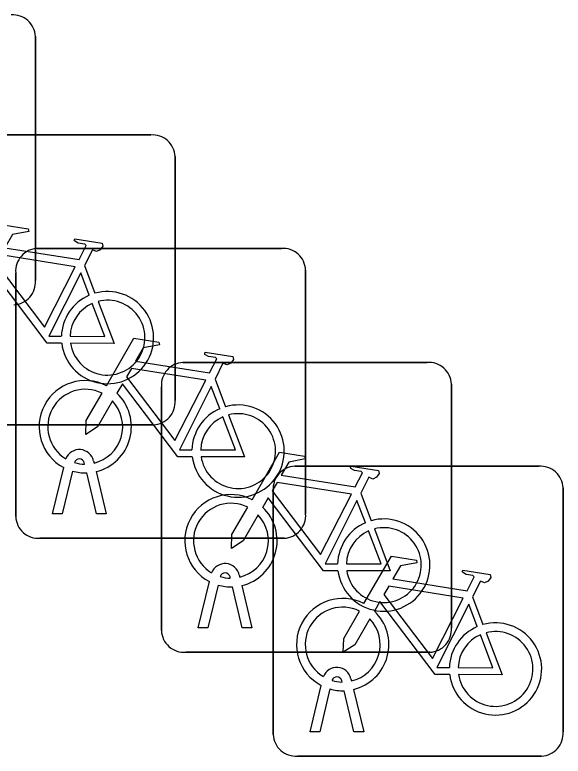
# Model space of a CAD drawing. Extents: x 158472 to 159562, y 388525 to 389606.
# Drawn here: x 158729.358 to 158731.248, y 388823.116 to 388825.672 of the extents above; entities that cross this region are included whole.
import ezdxf

# ---------------------------------------------------------------- set-up
doc = ezdxf.new("R2010")
doc.units = 0
doc.layers.add('IMGEO_Fietsenrek', color=7, linetype='Continuous')

msp = doc.modelspace()

# ---------------------------------------------------------------- linework, layer by layer
at = {"layer": 'IMGEO_Fietsenrek'}
for p, q in [((158729.4295, 388825.5971), (158729.4295, 388824.7562)), ((158729.4295, 388824.7562), (158729.4295, 388825.5971)), ((158728.9859, 388825.2575), (158729.8268, 388825.2575)), ((158729.8268, 388825.2575), (158728.9859, 388825.2575)), ((158729.9105, 388825.1831), (158729.9105, 388824.3422)), ((158729.9105, 388824.3422), (158729.9105, 388825.1831)), ((158729.4359, 388824.8665), (158730.2768, 388824.8665)), ((158730.2768, 388824.8665), (158729.4359, 388824.8665)), ((158729.5982, 388824.8072), (158729.6345, 388824.712)), ((158729.3615, 388823.9419), (158729.3615, 388824.7828)), ((158729.3615, 388824.7828), (158729.3615, 388823.9419)), ((158730.3605, 388824.7921), (158730.3605, 388823.9512)), ((158730.3605, 388823.9512), (158730.3605, 388824.7921)), ((158729.9379, 388824.4735), (158730.7788, 388824.4735)), ((158730.7788, 388824.4735), (158729.9379, 388824.4735)), ((158730.0482, 388824.4162), (158730.0845, 388824.321)), ((158730.8625, 388824.3991), (158730.8625, 388823.5582)), ((158730.8625, 388823.5582), (158730.8625, 388824.3991)), ((158729.8635, 388823.5489), (158729.8635, 388824.3898)), ((158729.8635, 388824.3898), (158729.8635, 388823.5489)), ((158729.8361, 388824.2585), (158728.9952, 388824.2585)), ((158728.9952, 388824.2585), (158729.8361, 388824.2585)), ((158729.5989, 388824.1229), (158729.5979, 388824.1272)), ((158729.6296, 388824.1344), (158729.6314, 388824.1265)), ((158730.3229, 388824.1155), (158731.1638, 388824.1155)), ((158731.1638, 388824.1155), (158730.3229, 388824.1155)), ((158729.4885, 388823.9513), (158729.5268, 388824.1113)), ((158729.5572, 388824.0991), (158729.5219, 388823.9513)), ((158729.64, 388823.9513), (158729.6061, 388824.093)), ((158729.6384, 388824.0973), (158729.6734, 388823.9513)), ((158731.2475, 388824.0411), (158731.2475, 388823.2002)), ((158731.2475, 388823.2002), (158731.2475, 388824.0411)), ((158730.2485, 388823.1909), (158730.2485, 388824.0318)), ((158730.2485, 388824.0318), (158730.2485, 388823.1909)), ((158730.5502, 388824.0232), (158730.5865, 388823.928)), ((158729.5219, 388823.9513), (158729.4885, 388823.9513)), ((158729.6734, 388823.9513), (158729.64, 388823.9513)), ((158730.2861, 388823.8675), (158729.4452, 388823.8675)), ((158729.4452, 388823.8675), (158730.2861, 388823.8675)), ((158730.1009, 388823.7299), (158730.0999, 388823.7342)), ((158730.1316, 388823.7414), (158730.1334, 388823.7335)), ((158729.9905, 388823.5583), (158730.0288, 388823.7183)), ((158730.0592, 388823.7061), (158730.0239, 388823.5583)), ((158730.1404, 388823.7043), (158730.1754, 388823.5583)), ((158730.142, 388823.5583), (158730.1081, 388823.7)), ((158730.9352, 388823.6652), (158730.9715, 388823.57)), ((158730.0239, 388823.5583), (158729.9905, 388823.5583)), ((158730.1754, 388823.5583), (158730.142, 388823.5583)), ((158730.7881, 388823.4745), (158729.9472, 388823.4745)), ((158729.9472, 388823.4745), (158730.7881, 388823.4745)), ((158730.4859, 388823.3719), (158730.4849, 388823.3762)), ((158730.5166, 388823.3834), (158730.5184, 388823.3755)), ((158730.3755, 388823.2003), (158730.4138, 388823.3603)), ((158730.4442, 388823.3481), (158730.4089, 388823.2003)), ((158730.5254, 388823.3463), (158730.5604, 388823.2003)), ((158730.527, 388823.2003), (158730.4931, 388823.342)), ((158730.4089, 388823.2003), (158730.3755, 388823.2003)), ((158730.5604, 388823.2003), (158730.527, 388823.2003)), ((158731.1731, 388823.1165), (158730.3322, 388823.1165)), ((158730.3322, 388823.1165), (158731.1731, 388823.1165))]:
    msp.add_line(p, q, dxfattribs=at)
for points in [[(158729.2241, 388824.7842), (158729.3188, 388824.9477), (158729.405, 388824.9339), (158729.4067, 388824.9252), (158729.3506, 388824.9143), (158729.3244, 388824.869), (158729.5796, 388824.8282)], [(158729.5796, 388824.8282), (158729.6046, 388824.877), (158729.5995, 388824.881), (158729.5763, 388824.8847), (158729.5636, 388824.8922), (158729.5626, 388824.8953), (158729.5648, 388824.8999), (158729.6596, 388824.8848), (158729.6619, 388824.8745), (158729.6525, 388824.8621), (158729.6401, 388824.8557), (158729.6256, 388824.8619), (158729.5982, 388824.8072)], [(158729.5667, 388824.803), (158729.3099, 388824.844), (158729.2932, 388824.8152), (158729.4602, 388824.5949), (158729.5667, 388824.803)], [(158729.5198, 388824.5395), (158729.4701, 388824.5396), (158729.2794, 388824.7913), (158729.2604, 388824.7585)], [(158729.6147, 388824.705), (158729.5854, 388824.7818), (158729.476, 388824.5637), (158729.5187, 388824.5636)], [(158729.5487, 388824.5635), (158729.6686, 388824.5633), (158729.6254, 388824.6769)], [(158729.6452, 388824.6838), (158729.7002, 388824.5392), (158729.5501, 388824.5395)], [(158729.6741, 388824.3932), (158729.7688, 388824.5567), (158729.855, 388824.5429), (158729.8567, 388824.5342), (158729.8006, 388824.5233), (158729.7744, 388824.478), (158730.0296, 388824.4372)], [(158730.0296, 388824.4372), (158730.0546, 388824.486), (158730.0495, 388824.49), (158730.0263, 388824.4937), (158730.0136, 388824.5012), (158730.0126, 388824.5043), (158730.0148, 388824.5089), (158730.1096, 388824.4938), (158730.1119, 388824.4835), (158730.1025, 388824.4711), (158730.0901, 388824.4647), (158730.0756, 388824.4709), (158730.0482, 388824.4162)], [(158730.0167, 388824.412), (158729.7599, 388824.453), (158729.7432, 388824.4242), (158729.9102, 388824.2039), (158730.0167, 388824.412)], [(158729.9698, 388824.1485), (158729.9201, 388824.1486), (158729.7294, 388824.4003), (158729.7104, 388824.3675)], [(158729.6948, 388824.3407), (158729.6432, 388824.2515), (158729.6033, 388824.2255), (158729.6045, 388824.273), (158729.659, 388824.3672)], [(158730.0647, 388824.314), (158730.0354, 388824.3908), (158729.926, 388824.1727), (158729.9687, 388824.1726)], [(158730.0952, 388824.2928), (158730.1502, 388824.1482), (158730.0001, 388824.1485)], [(158729.9987, 388824.1725), (158730.1186, 388824.1723), (158730.0754, 388824.2859)], [(158730.1761, 388824.0002), (158730.2708, 388824.1637), (158730.357, 388824.1499), (158730.3587, 388824.1412), (158730.3026, 388824.1303), (158730.2764, 388824.085), (158730.5316, 388824.0442)], [(158730.5316, 388824.0442), (158730.5566, 388824.093), (158730.5515, 388824.097), (158730.5283, 388824.1007), (158730.5156, 388824.1082), (158730.5146, 388824.1113), (158730.5168, 388824.1159), (158730.6116, 388824.1008), (158730.6139, 388824.0905), (158730.6045, 388824.0781), (158730.5921, 388824.0717), (158730.5776, 388824.0779), (158730.5502, 388824.0232)], [(158730.5187, 388824.019), (158730.2619, 388824.06), (158730.2452, 388824.0312), (158730.4122, 388823.8109), (158730.5187, 388824.019)], [(158730.4718, 388823.7555), (158730.4221, 388823.7556), (158730.2314, 388824.0073), (158730.2124, 388823.9745)], [(158730.5667, 388823.921), (158730.5374, 388823.9978), (158730.428, 388823.7797), (158730.4707, 388823.7796)], [(158730.1968, 388823.9477), (158730.1452, 388823.8585), (158730.1053, 388823.8325), (158730.1065, 388823.88), (158730.161, 388823.9742)], [(158730.5007, 388823.7795), (158730.6206, 388823.7793), (158730.5774, 388823.8929)], [(158730.5972, 388823.8998), (158730.6522, 388823.7552), (158730.5021, 388823.7555)], [(158730.5611, 388823.6422), (158730.6558, 388823.8057), (158730.742, 388823.7919), (158730.7437, 388823.7832), (158730.6876, 388823.7723), (158730.6614, 388823.727), (158730.9166, 388823.6862)], [(158730.9166, 388823.6862), (158730.9416, 388823.735), (158730.9365, 388823.739), (158730.9133, 388823.7427), (158730.9006, 388823.7502), (158730.8996, 388823.7533), (158730.9018, 388823.7579), (158730.9966, 388823.7428), (158730.9989, 388823.7325), (158730.9895, 388823.7201), (158730.9771, 388823.7137), (158730.9626, 388823.7199), (158730.9352, 388823.6652)], [(158730.9037, 388823.661), (158730.6469, 388823.702), (158730.6302, 388823.6732), (158730.7972, 388823.4529), (158730.9037, 388823.661)], [(158730.8568, 388823.3975), (158730.8071, 388823.3976), (158730.6164, 388823.6493), (158730.5974, 388823.6165)], [(158730.9517, 388823.563), (158730.9224, 388823.6398), (158730.813, 388823.4217), (158730.8557, 388823.4216)], [(158730.5818, 388823.5897), (158730.5302, 388823.5005), (158730.4903, 388823.4745), (158730.4915, 388823.522), (158730.546, 388823.6162)], [(158730.8857, 388823.4215), (158731.0056, 388823.4213), (158730.9624, 388823.5349)], [(158730.9822, 388823.5418), (158731.0372, 388823.3972), (158730.8871, 388823.3975)]]:
    msp.add_lwpolyline(points, dxfattribs=at)
for centre, radius, start, end in [((158729.3516, 388825.5938), 0.0779, 2.4484, 94.2845), ((158729.3516, 388825.5938), 0.0779, 2.4484, 94.2845), ((158729.8326, 388825.1798), 0.0779, 2.4484, 94.2845), ((158729.8326, 388825.1798), 0.0779, 2.4484, 94.2845), ((158729.4392, 388824.7886), 0.0779, 92.4484, 184.2845), ((158729.4392, 388824.7886), 0.0779, 92.4484, 184.2845), ((158730.2826, 388824.7888), 0.0779, 2.4484, 94.2845), ((158730.2826, 388824.7888), 0.0779, 2.4484, 94.2845), ((158729.3518, 388824.7504), 0.0779, 272.4484, 4.2845), ((158729.3518, 388824.7504), 0.0779, 272.4484, 4.2845), ((158729.6777, 388824.5589), 0.159, 113.3408, 178.3217), ((158729.6777, 388824.5589), 0.159, 187.0065, 105.7708), ((158729.6777, 388824.5589), 0.129, 113.923, 177.9556), ((158729.6777, 388824.5589), 0.129, 188.6715, 104.5883), ((158729.9412, 388824.3956), 0.0779, 92.4484, 184.2845), ((158729.9412, 388824.3956), 0.0779, 92.4484, 184.2845), ((158730.7846, 388824.3958), 0.0779, 2.4484, 94.2845), ((158730.7846, 388824.3958), 0.0779, 2.4484, 94.2845), ((158729.6011, 388824.2519), 0.159, 62.6766, 242.1369), ((158729.6011, 388824.2519), 0.129, 63.3192, 238.903), ((158729.6011, 388824.2519), 0.159, 283.5766, 46.6042), ((158729.8328, 388824.3364), 0.0779, 272.4484, 4.2845), ((158729.8328, 388824.3364), 0.0779, 272.4484, 4.2845), ((158729.6011, 388824.2519), 0.129, 283.6043, 43.4302), ((158730.1277, 388824.1679), 0.159, 187.0065, 105.7708), ((158730.1277, 388824.1679), 0.159, 113.3408, 178.3217), ((158730.1277, 388824.1679), 0.129, 188.6715, 104.5883), ((158730.1277, 388824.1679), 0.129, 113.923, 177.9556), ((158729.5809, 388824.1233), 0.0499, 12.8025, 158.6934), ((158729.5809, 388824.1233), 0.0174, 12.8025, 163.4502), ((158729.6011, 388824.2519), 0.129, 253.415, 269.0204), ((158730.3262, 388824.0376), 0.0779, 92.4484, 184.2845), ((158730.3262, 388824.0376), 0.0779, 92.4484, 184.2845), ((158731.1696, 388824.0378), 0.0779, 2.4484, 94.2845), ((158731.1696, 388824.0378), 0.0779, 2.4484, 94.2845), ((158729.6011, 388824.2519), 0.159, 253.9967, 271.7867), ((158730.1031, 388823.8589), 0.159, 62.6766, 242.1369), ((158730.1031, 388823.8589), 0.129, 63.3192, 238.903), ((158730.1031, 388823.8589), 0.159, 283.5766, 46.6042), ((158729.4394, 388823.9452), 0.0779, 182.4484, 274.2845), ((158729.4394, 388823.9452), 0.0779, 182.4484, 274.2845), ((158730.1031, 388823.8589), 0.129, 283.6043, 43.4302), ((158730.2828, 388823.9454), 0.0779, 272.4484, 4.2845), ((158730.2828, 388823.9454), 0.0779, 272.4484, 4.2845), ((158730.6297, 388823.7749), 0.159, 187.0065, 105.7708), ((158730.6297, 388823.7749), 0.159, 113.3408, 178.3217), ((158730.6297, 388823.7749), 0.129, 113.923, 177.9556), ((158730.6297, 388823.7749), 0.129, 188.6715, 104.5883), ((158730.0829, 388823.7303), 0.0499, 12.8025, 158.6934), ((158730.0829, 388823.7303), 0.0174, 12.8025, 163.4502), ((158730.1031, 388823.8589), 0.129, 253.415, 269.0204), ((158730.1031, 388823.8589), 0.159, 253.9967, 271.7867), ((158730.4881, 388823.5009), 0.159, 62.6766, 242.1369), ((158730.4881, 388823.5009), 0.129, 63.3192, 238.903), ((158730.4881, 388823.5009), 0.159, 283.5766, 46.6042), ((158730.4881, 388823.5009), 0.129, 283.6043, 43.4302), ((158731.0147, 388823.4169), 0.159, 187.0065, 105.7708), ((158730.7848, 388823.5524), 0.0779, 272.4484, 4.2845), ((158730.7848, 388823.5524), 0.0779, 272.4484, 4.2845), ((158731.0147, 388823.4169), 0.159, 113.3408, 178.3217), ((158729.9414, 388823.5522), 0.0779, 182.4484, 274.2845), ((158729.9414, 388823.5522), 0.0779, 182.4484, 274.2845), ((158731.0147, 388823.4169), 0.129, 113.923, 177.9556), ((158731.0147, 388823.4169), 0.129, 188.6715, 104.5883), ((158730.4679, 388823.3723), 0.0499, 12.8025, 158.6934), ((158730.4679, 388823.3723), 0.0174, 12.8025, 163.4502), ((158730.4881, 388823.5009), 0.129, 253.415, 269.0204), ((158730.4881, 388823.5009), 0.159, 253.9967, 271.7867), ((158731.1698, 388823.1944), 0.0779, 272.4484, 4.2845), ((158731.1698, 388823.1944), 0.0779, 272.4484, 4.2845), ((158730.3264, 388823.1942), 0.0779, 182.4484, 274.2845), ((158730.3264, 388823.1942), 0.0779, 182.4484, 274.2845)]:
    msp.add_arc(centre, radius, start, end, dxfattribs=at)

doc.saveas('drawing.dxf')
